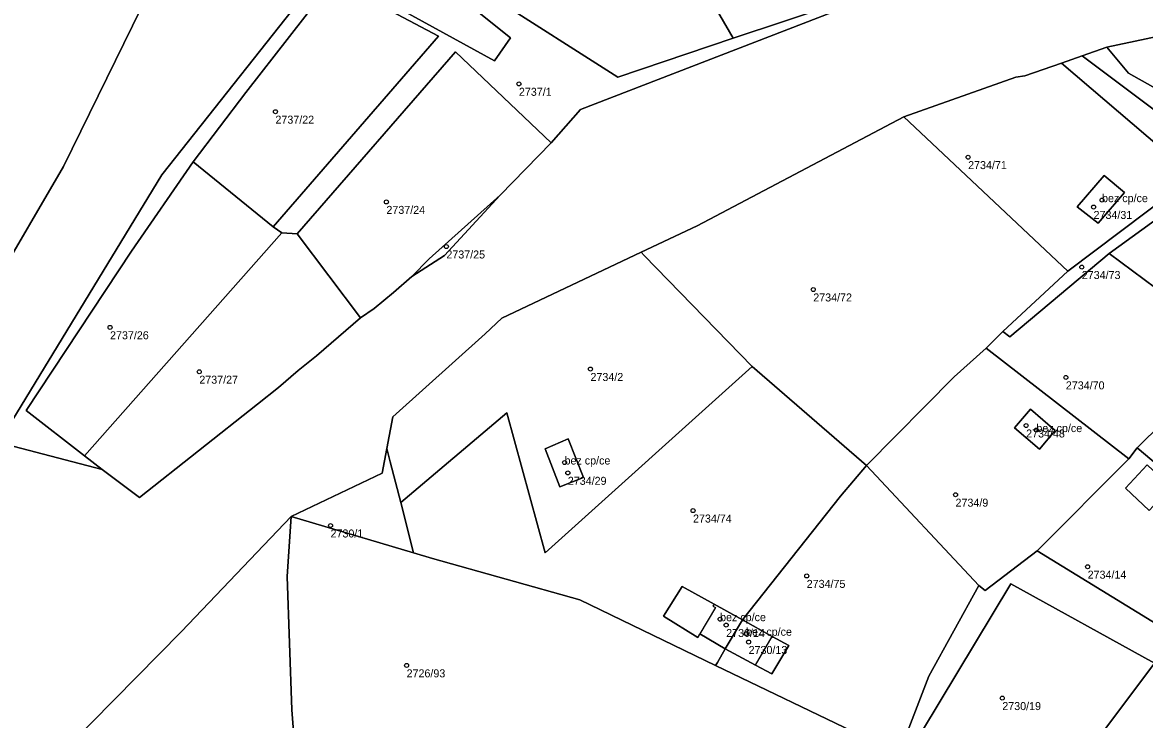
# Model space of a CAD drawing. Extents: x -878211 to -870363, y -1058464 to -1052522.
# Drawn here: x -873233.3 to -873093.1, y -1055501.2 to -1055414.1 of the extents above; entities that cross this region are included whole.
import ezdxf

# ---------------------------------------------------------------- set-up
doc = ezdxf.new("R2010")
doc.units = 0
for name, color, linetype in [('Definiční body', 7, 'Continuous'), ('Polygon budovy', 7, 'Continuous'), ('Polygon parcely', 7, 'Continuous')]:
    doc.layers.add(name, color=color, linetype=linetype)

msp = doc.modelspace()

# ---------------------------------------------------------------- linework, layer by layer
at = {"layer": 'Definiční body'}
for centre in [(-873171.27, -1055421.76994), (-873201.68, -1055425.24994), (-873115.16, -1055430.92994), (-873098.43, -1055436.29994), (-873187.82, -1055436.52994), (-873099.49, -1055437.15994), (-873180.33, -1055442.09994), (-873100.96, -1055444.66994), (-873134.5, -1055447.46994), (-873222.34, -1055452.19994), (-873162.33, -1055457.40994), (-873211.19, -1055457.74994), (-873102.95, -1055458.45994), (-873107.91, -1055464.46994), (-873106.63, -1055465.03994), (-873165.57, -1055469.08994), (-873165.16, -1055470.38994), (-873116.73, -1055473.11994), (-873149.52, -1055475.09994), (-873194.8, -1055476.96994), (-873100.23, -1055482.11994), (-873135.32, -1055483.26994), (-873146.14, -1055488.66994), (-873145.38, -1055489.40994), (-873142.89, -1055490.48994), (-873142.58, -1055491.52994), (-873185.3, -1055494.44994), (-873110.89, -1055498.53994)]:
    msp.add_circle(centre, 0.25, dxfattribs=at)
at = {"layer": 'Polygon budovy'}
for points in [[(-873098.15, -1055433.2), (-873101.54, -1055437.13), (-873098.93, -1055439.19), (-873095.64, -1055435.35)], [(-873107.38, -1055462.44), (-873109.37, -1055464.77), (-873106.24, -1055467.44), (-873104.29, -1055465.08)], [(-873165.1, -1055466.13), (-873167.99, -1055467.38), (-873166.17, -1055472.14), (-873163.2, -1055470.97)], [(-873092.79, -1055469.39), (-873095.52, -1055472.29), (-873092.55, -1055475.08), (-873089.83, -1055472.18)], [(-873146.7, -1055487.23), (-873148.67, -1055490.5), (-873145.49, -1055492.36), (-873143.35, -1055488.75), (-873146.88, -1055486.79), (-873147.03, -1055487.05)], [(-873143.35, -1055488.75), (-873145.49, -1055492.36), (-873141.72, -1055494.4), (-873139.62, -1055490.83)]]:
    msp.add_lwpolyline(points, close=True, dxfattribs=at)
at = {"layer": 'Polygon parcely'}
for points in [[(-873236.27, -1055466.58), (-873215.86, -1055433.15), (-873195.44, -1055407.28), (-873174.31, -1055418.9), (-873172.32, -1055416), (-873191.41, -1055400.71), (-873171.84, -1055362.07), (-873168.98, -1055356.66), (-873162.65, -1055346.85), (-873155.96, -1055351.75), (-873155.27, -1055352.57), (-873153.81, -1055349.53), (-873144.88, -1055326.78)], [(-873191.41, -1055400.71), (-873172.32, -1055416), (-873174.31, -1055418.9), (-873195.44, -1055407.28), (-873215.86, -1055433.15), (-873236.27, -1055466.58), (-873223.33, -1055469.97), (-873225.53, -1055468.24), (-873232.8, -1055462.6), (-873219.68, -1055442.68), (-873211.95, -1055431.52), (-873205.4, -1055422.83), (-873194.49, -1055408.8), (-873181.31, -1055415.8), (-873201.95, -1055439.65), (-873200.87, -1055440.38), (-873198.96, -1055440.53), (-873179.2, -1055417.78), (-873167.26, -1055429.14), (-873163.57, -1055424.99), (-873118.2, -1055407.38)], [(-873214.12, -1055403.45), (-873228.15, -1055432.08), (-873245.75, -1055462.24)], [(-873118.2, -1055407.38), (-873163.57, -1055424.99), (-873167.26, -1055429.14), (-873173.63, -1055435.67), (-873180.56, -1055443.2), (-873184.64, -1055445.84), (-873186.95, -1055447.85), (-873189.35, -1055449.83), (-873191.06, -1055450.99), (-873196.54, -1055455.75), (-873198.85, -1055457.59), (-873201.32, -1055459.72), (-873203.91, -1055461.79), (-873218.65, -1055473.46), (-873223.33, -1055469.97), (-873236.27, -1055466.58)], [(-873118.49, -1055407.4), (-873144.51, -1055416.07), (-873158.91, -1055420.93), (-873174.59, -1055410.91)], [(-873247.1, -1055524.38), (-873213.4, -1055490.21), (-873199.73, -1055475.85), (-873188.34, -1055470.44), (-873187.77, -1055467.34), (-873187.03, -1055463.36), (-873175.48, -1055452.99), (-873173.39, -1055451.05), (-873156.01, -1055442.82), (-873149.02, -1055439.5), (-873123.2, -1055425.9), (-873109.19, -1055420.94), (-873108.07, -1055420.76), (-873103.5, -1055419.17), (-873100.9, -1055418.26), (-873097.82, -1055417.19), (-873075.45, -1055412.42)], [(-872980.43, -1055452.7), (-872982.46, -1055451.81), (-872988.48, -1055449.99), (-872996.47, -1055448.61), (-873010.37, -1055446.01), (-873023.04, -1055443.38), (-873051.06, -1055437.4), (-873066.63, -1055433.24), (-873077.93, -1055430.09), (-873095.13, -1055420.41), (-873097.82, -1055417.19), (-873100.9, -1055418.26), (-873089.6, -1055426.75), (-873082.25, -1055429.4), (-873069.6, -1055434.41), (-873029.49, -1055447.54), (-873014.1, -1055450.01), (-873005.05, -1055451.06), (-872990.18, -1055453.34), (-872987.29, -1055454.12), (-872985.07, -1055454.9), (-872980.93, -1055456.79)], [(-873051.91, -1055450.53), (-873067.57, -1055466.86), (-873079.11, -1055479.84), (-873089.09, -1055490.85), (-873106.55, -1055480.12), (-873113.02, -1055485.1), (-873113.84, -1055484.44), (-873120.07, -1055495.81), (-873124.04, -1055506.1), (-873123.2, -1055506.46), (-873109.82, -1055484.24), (-873091.89, -1055494.17), (-873075.23, -1055501.72), (-873057.95, -1055508.64), (-873042.49, -1055516.97), (-873020.16, -1055526.81), (-873007.18, -1055532.97), (-872992.96, -1055539.61), (-872985.86, -1055548.19), (-872978.91, -1055557.75)], [(-873268.7, -1055571.94), (-873216.59, -1055522.3), (-873215.16, -1055523.82), (-873213.74, -1055524.41), (-873212.16, -1055524.55), (-873210.27, -1055523.82), (-873208.5, -1055522.72), (-873205.13, -1055520.51), (-873203.35, -1055519.48), (-873201.51, -1055518.59), (-873199.63, -1055517.95), (-873198.27, -1055517.77), (-873199.62, -1055500), (-873200.21, -1055483.32), (-873199.73, -1055475.85), (-873213.4, -1055490.21), (-873247.1, -1055524.38)]]:
    msp.add_lwpolyline(points, dxfattribs=at)
for points in [[(-873151.01, -1055404.82), (-873157.35, -1055393.95), (-873164.92, -1055381.47), (-873169.04, -1055400.38), (-873174.59, -1055410.91), (-873158.91, -1055420.93), (-873144.51, -1055416.07)], [(-873363.17, -1055433.4), (-873387.28, -1055443.75), (-873351.61, -1055548.14), (-873328.48, -1055539.13), (-873312.91, -1055530.68), (-873293.18, -1055517.41), (-873265.22, -1055492.82), (-873245.75, -1055462.24), (-873228.15, -1055432.08), (-873214.12, -1055403.45), (-873218.16, -1055395.12), (-873229.2, -1055382.74), (-873232.69, -1055384.99), (-873280.73, -1055403.28), (-873318.53, -1055422.65)], [(-873144.51, -1055416.07), (-873118.49, -1055407.4), (-873131.83, -1055382.05), (-873157.35, -1055393.95), (-873151.01, -1055404.82)], [(-873211.95, -1055431.52), (-873201.95, -1055439.65), (-873181.31, -1055415.8), (-873194.49, -1055408.8), (-873205.4, -1055422.83)], [(-873097.82, -1055417.19), (-873095.13, -1055420.41), (-873077.93, -1055430.09), (-873066.63, -1055433.24), (-873066.54, -1055411.92), (-873075.45, -1055412.42)], [(-873198.96, -1055440.53), (-873191.06, -1055450.99), (-873189.35, -1055449.83), (-873186.95, -1055447.85), (-873184.64, -1055445.84), (-873182.47, -1055443.64), (-873173.63, -1055435.67), (-873167.26, -1055429.14), (-873179.2, -1055417.78)], [(-873086.18, -1055432.7), (-873090.95, -1055429.88), (-873103.5, -1055419.17), (-873108.07, -1055420.76), (-873109.19, -1055420.94), (-873123.2, -1055425.9), (-873102.71, -1055445.16)], [(-873065.17, -1055438.28), (-873065.62, -1055438.74), (-873063.96, -1055439.4), (-873031.34, -1055453.53), (-873030.78, -1055453.77), (-873026.16, -1055453.96), (-873010.34, -1055455.59), (-872993.17, -1055457.37), (-872985.48, -1055458.17), (-872985.07, -1055454.9), (-872990.67, -1055454), (-873004.06, -1055451.63), (-873014.1, -1055450.01), (-873029.49, -1055447.54), (-873069.6, -1055434.41), (-873082.25, -1055429.4), (-873089.6, -1055426.75), (-873100.9, -1055418.26), (-873103.5, -1055419.17), (-873090.95, -1055429.88), (-873086.18, -1055432.7), (-873084.09, -1055433.22)], [(-873116.89, -1055458.4), (-873112.92, -1055454.8), (-873110.81, -1055452.7), (-873102.71, -1055445.16), (-873123.2, -1055425.9), (-873149.02, -1055439.5), (-873156.01, -1055442.82), (-873155.63, -1055443.21), (-873142.14, -1055457.11), (-873127.87, -1055469.48)], [(-873200.87, -1055440.38), (-873201.95, -1055439.65), (-873211.95, -1055431.52), (-873219.68, -1055442.68), (-873232.8, -1055462.6), (-873225.53, -1055468.24)], [(-873084.09, -1055433.22), (-873086.18, -1055432.7), (-873102.71, -1055445.16), (-873110.81, -1055452.7), (-873109.94, -1055453.4), (-873097.56, -1055442.95)], [(-873098.15, -1055433.2), (-873101.54, -1055437.13), (-873098.93, -1055439.19), (-873095.64, -1055435.35)], [(-873098.15, -1055433.2), (-873095.64, -1055435.35), (-873098.93, -1055439.19), (-873101.54, -1055437.13)], [(-873097.56, -1055442.95), (-873081.51, -1055454.89), (-873065.62, -1055438.74), (-873065.17, -1055438.28), (-873084.09, -1055433.22)], [(-873184.64, -1055445.84), (-873180.56, -1055443.2), (-873173.63, -1055435.67), (-873182.47, -1055443.64)], [(-873225.53, -1055468.24), (-873223.33, -1055469.97), (-873218.65, -1055473.46), (-873203.91, -1055461.79), (-873201.32, -1055459.72), (-873198.85, -1055457.59), (-873196.54, -1055455.75), (-873191.06, -1055450.99), (-873198.96, -1055440.53), (-873200.87, -1055440.38)], [(-873172.78, -1055462.86), (-873167.98, -1055480.36), (-873142.14, -1055457.11), (-873155.63, -1055443.21), (-873156.01, -1055442.82), (-873173.39, -1055451.05), (-873175.48, -1055452.99), (-873187.03, -1055463.36), (-873187.77, -1055467.34), (-873187.34, -1055469), (-873186.03, -1055474.1)], [(-873097.56, -1055442.95), (-873109.94, -1055453.4), (-873110.81, -1055452.7), (-873112.92, -1055454.8), (-873095.08, -1055468.61), (-873094.03, -1055467.27), (-873081.51, -1055454.89)], [(-873095.08, -1055468.61), (-873112.92, -1055454.8), (-873116.89, -1055458.4), (-873127.87, -1055469.48), (-873113.84, -1055484.44), (-873113.02, -1055485.1), (-873106.55, -1055480.12)], [(-873081.51, -1055454.89), (-873094.03, -1055467.27), (-873079.11, -1055479.84), (-873067.57, -1055466.86)], [(-873145.49, -1055492.36), (-873148.67, -1055490.5), (-873148.9, -1055490.97), (-873153.2, -1055488.31), (-873150.89, -1055484.57), (-873146.88, -1055486.79), (-873143.35, -1055488.75), (-873131.11, -1055473.31), (-873127.87, -1055469.48), (-873142.14, -1055457.11), (-873167.98, -1055480.36), (-873172.78, -1055462.86), (-873186.03, -1055474.1), (-873184.42, -1055480.38), (-873182.08, -1055481.07), (-873163.67, -1055486.26), (-873146.7, -1055494.45), (-873146.48, -1055494.07)], [(-873106.24, -1055467.44), (-873109.37, -1055464.77), (-873107.38, -1055462.44), (-873104.29, -1055465.08)], [(-873106.24, -1055467.44), (-873104.29, -1055465.08), (-873107.38, -1055462.44), (-873109.37, -1055464.77)], [(-873167.99, -1055467.38), (-873165.1, -1055466.13), (-873163.2, -1055470.97), (-873166.17, -1055472.14)], [(-873167.99, -1055467.38), (-873166.17, -1055472.14), (-873163.2, -1055470.97), (-873165.1, -1055466.13)], [(-873187.77, -1055467.34), (-873188.34, -1055470.44), (-873199.73, -1055475.85), (-873184.42, -1055480.38), (-873186.03, -1055474.1), (-873187.34, -1055469)], [(-873094.03, -1055467.27), (-873095.08, -1055468.61), (-873106.55, -1055480.12), (-873089.09, -1055490.85), (-873079.11, -1055479.84)], [(-873141.72, -1055494.4), (-873145.49, -1055492.36), (-873146.48, -1055494.07), (-873146.7, -1055494.45), (-873128.51, -1055503.22), (-873124.04, -1055506.1), (-873120.07, -1055495.81), (-873113.84, -1055484.44), (-873127.87, -1055469.48), (-873131.11, -1055473.31), (-873143.35, -1055488.75), (-873139.62, -1055490.83), (-873137.56, -1055491.97), (-873139.69, -1055495.51)], [(-873089.83, -1055472.18), (-873092.55, -1055475.08), (-873095.52, -1055472.29), (-873092.79, -1055469.39)], [(-873089.83, -1055472.18), (-873092.79, -1055469.39), (-873095.52, -1055472.29), (-873092.55, -1055475.08)], [(-873184.42, -1055480.38), (-873199.73, -1055475.85), (-873200.21, -1055483.32), (-873199.62, -1055500), (-873198.27, -1055517.77), (-873197.56, -1055517.68), (-873194.49, -1055517.95), (-873192.47, -1055518.29), (-873190.51, -1055518.92), (-873184.07, -1055520.85), (-873175.65, -1055502.39), (-873158.61, -1055510.16), (-873141.07, -1055518.15), (-873125.39, -1055525.3), (-873128.51, -1055503.22), (-873146.7, -1055494.45), (-873163.67, -1055486.26), (-873182.08, -1055481.07)], [(-873143.35, -1055488.75), (-873146.88, -1055486.79), (-873150.89, -1055484.57), (-873153.2, -1055488.31), (-873148.9, -1055490.97), (-873148.67, -1055490.5), (-873145.49, -1055492.36)], [(-873106.42, -1055513.6), (-873091.89, -1055494.17), (-873109.82, -1055484.24), (-873123.2, -1055506.46)], [(-873145.49, -1055492.36), (-873141.72, -1055494.4), (-873139.69, -1055495.51), (-873137.56, -1055491.97), (-873139.62, -1055490.83), (-873143.35, -1055488.75)], [(-873088.25, -1055518.61), (-873075.23, -1055501.72), (-873091.89, -1055494.17), (-873106.42, -1055513.6)]]:
    msp.add_lwpolyline(points, close=True, dxfattribs=at)

# ---------------------------------------------------------------- texts
at = {"layer": 'Definiční body'}
for s, p in [('2737/1', (-873171.27, -1055423.259)), ('2737/22', (-873201.68, -1055426.739)), ('2734/71', (-873115.16, -1055432.419)), ('bez cp/ce', (-873098.43, -1055436.55)), ('2737/24', (-873187.82, -1055438.019)), ('2734/31', (-873099.49, -1055438.649)), ('2737/25', (-873180.33, -1055443.589)), ('2734/73', (-873100.96, -1055446.159)), ('2734/72', (-873134.5, -1055448.959)), ('2737/26', (-873222.34, -1055453.689)), ('2737/27', (-873211.19, -1055459.239)), ('2734/2', (-873162.33, -1055458.899)), ('2734/70', (-873102.95, -1055459.949)), ('2734/48', (-873107.91, -1055465.959)), ('bez cp/ce', (-873106.63, -1055465.29)), ('bez cp/ce', (-873165.57, -1055469.34)), ('2734/29', (-873165.16, -1055471.879)), ('2734/9', (-873116.73, -1055474.609)), ('2734/74', (-873149.52, -1055476.589)), ('2730/1', (-873194.8, -1055478.459)), ('2734/75', (-873135.32, -1055484.759)), ('2734/14', (-873100.23, -1055483.609)), ('bez cp/ce', (-873146.14, -1055488.919)), ('2730/14', (-873145.38, -1055490.899)), ('bez cp/ce', (-873142.89, -1055490.74)), ('2730/13', (-873142.58, -1055493.019)), ('2726/93', (-873185.3, -1055495.939)), ('2730/19', (-873110.89, -1055500.029))]:
    msp.add_text(s, height=0.999996, dxfattribs=at).set_placement(p)

doc.saveas('drawing.dxf')
